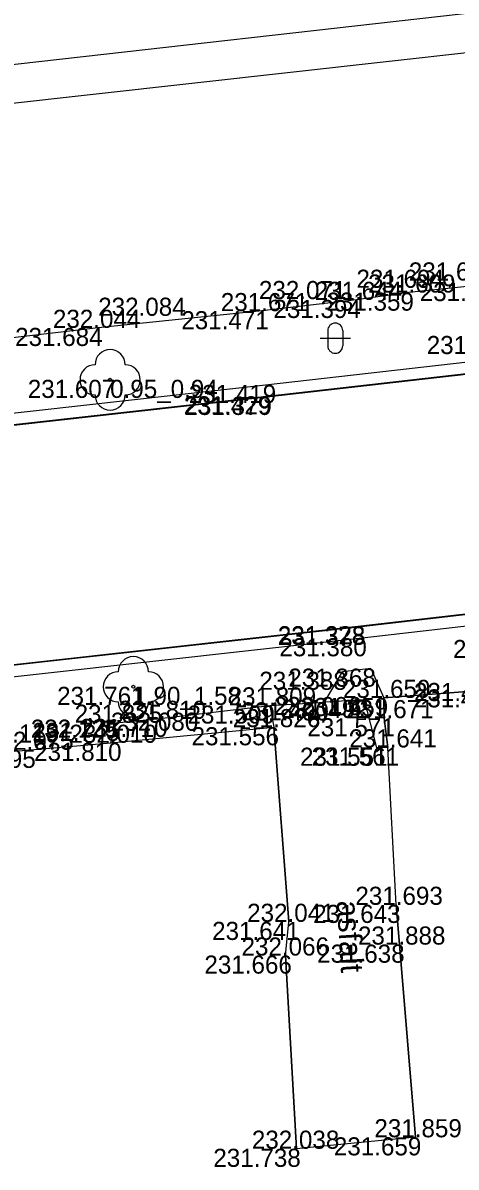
# Model space of a CAD drawing. Extents: x -599516 to -599132, y -1163668 to -1163119.
# Drawn here: x -599455.52 to -599448.33, y -1163526.84 to -1163507.88 of the extents above; entities that cross this region are included whole.
import ezdxf

# ---------------------------------------------------------------- set-up
doc = ezdxf.new("R2010")
doc.units = 0
for name, color, linetype in [('Bod-oznac1', 7, 'Continuous'), ('Bod-oznac2', 7, 'Continuous'), ('Bod-oznac3', 7, 'Continuous'), ('Bod-vyska1', 7, 'Continuous'), ('Bod-vyska2', 7, 'Continuous'), ('Bod-vyska3', 7, 'Continuous'), ('Z_cela-hrobu-dolni-linie', 7, 'Continuous'), ('Z_cela-hrobu-horni-linie', 7, 'Continuous'), ('Z_chodnik', 7, 'Continuous'), ('Z_komunikace', 7, 'Continuous'), ('Z_kultury-znacky', 7, 'Continuous'), ('Z_obvod-kmene-spodek-ve-vysce1_2m', 7, 'Continuous'), ('Z_popis-budov-povrchu', 7, 'Continuous'), ('Z_povrchy-rozhrani-typu', 7, 'Continuous'), ('Z_stromy-kere', 7, 'Continuous'), ('Z_zdi-ohradni', 7, 'Continuous'), ('Z_zpevnene-plochy', 7, 'Continuous')]:
    doc.layers.add(name, color=color, linetype=linetype)

msp = doc.modelspace()

# ---------------------------------------------------------------- linework, layer by layer
at = {"layer": 'Bod-oznac1'}
for p, q in [((-599449.119, -1163512.348), (-599449.119, -1163512.348)), ((-599449.987, -1163512.469), (-599449.987, -1163512.469)), ((-599451.605, -1163512.656), (-599451.605, -1163512.656)), ((-599454.27, -1163512.933), (-599454.27, -1163512.933)), ((-599454.072, -1163513.794), (-599454.072, -1163513.794)), ((-599451.495, -1163513.878), (-599451.495, -1163513.878)), ((-599451.473, -1163514.066), (-599451.473, -1163514.066)), ((-599451.472, -1163514.076), (-599451.472, -1163514.076)), ((-599449.913, -1163517.876), (-599449.913, -1163517.876)), ((-599449.912, -1163517.886), (-599449.912, -1163517.886)), ((-599449.89, -1163518.075), (-599449.89, -1163518.075)), ((-599450.22, -1163518.631), (-599450.22, -1163518.631)), ((-599449.751, -1163518.579), (-599449.751, -1163518.579)), ((-599453.687, -1163518.881), (-599453.687, -1163518.881)), ((-599451.425, -1163519.19), (-599451.425, -1163519.19)), ((-599450.52, -1163519.138), (-599450.52, -1163519.138)), ((-599449.856, -1163519.099), (-599449.856, -1163519.099)), ((-599449.534, -1163519.065), (-599449.534, -1163519.065)), ((-599453.297, -1163519.412), (-599453.297, -1163519.412)), ((-599449.527, -1163519.401), (-599449.527, -1163519.401)), ((-599453.972, -1163519.477), (-599453.972, -1163519.477)), ((-599451.356, -1163519.55), (-599451.356, -1163519.55)), ((-599454.061, -1163519.809), (-599454.061, -1163519.809)), ((-599455.388, -1163519.925), (-599455.388, -1163519.925)), ((-599449.649, -1163519.89), (-599449.649, -1163519.89)), ((-599449.469, -1163519.886), (-599449.469, -1163519.886)), ((-599449.328, -1163522.494), (-599449.328, -1163522.494)), ((-599451.107, -1163522.776), (-599451.107, -1163522.776)), ((-599449.273, -1163523.153), (-599449.273, -1163523.153)), ((-599451.165, -1163523.334), (-599451.165, -1163523.334)), ((-599449.007, -1163526.346), (-599449.007, -1163526.346)), ((-599450.982, -1163526.536), (-599450.982, -1163526.536))]:
    msp.add_line(p, q, dxfattribs=at)
at = {"layer": 'Bod-oznac2'}
for p, q in [((-599449.119, -1163512.348), (-599449.119, -1163512.348)), ((-599449.987, -1163512.469), (-599449.987, -1163512.469)), ((-599451.605, -1163512.656), (-599451.605, -1163512.656)), ((-599454.27, -1163512.933), (-599454.27, -1163512.933)), ((-599451.425, -1163519.19), (-599451.425, -1163519.19)), ((-599449.534, -1163519.065), (-599449.534, -1163519.065)), ((-599453.297, -1163519.412), (-599453.297, -1163519.412)), ((-599449.527, -1163519.401), (-599449.527, -1163519.401)), ((-599453.972, -1163519.477), (-599453.972, -1163519.477)), ((-599451.356, -1163519.55), (-599451.356, -1163519.55)), ((-599454.061, -1163519.809), (-599454.061, -1163519.809)), ((-599455.388, -1163519.925), (-599455.388, -1163519.925)), ((-599449.469, -1163519.886), (-599449.469, -1163519.886)), ((-599449.328, -1163522.494), (-599449.328, -1163522.494)), ((-599451.107, -1163522.776), (-599451.107, -1163522.776)), ((-599449.273, -1163523.153), (-599449.273, -1163523.153)), ((-599451.165, -1163523.334), (-599451.165, -1163523.334)), ((-599449.007, -1163526.346), (-599449.007, -1163526.346)), ((-599450.982, -1163526.536), (-599450.982, -1163526.536))]:
    msp.add_line(p, q, dxfattribs=at)
at = {"layer": 'Bod-oznac3'}
for p, q in [((-599449.119, -1163512.348), (-599449.119, -1163512.348)), ((-599449.987, -1163512.469), (-599449.987, -1163512.469)), ((-599451.605, -1163512.656), (-599451.605, -1163512.656)), ((-599454.27, -1163512.933), (-599454.27, -1163512.933)), ((-599451.356, -1163519.55), (-599451.356, -1163519.55)), ((-599454.061, -1163519.809), (-599454.061, -1163519.809)), ((-599455.388, -1163519.925), (-599455.388, -1163519.925))]:
    msp.add_line(p, q, dxfattribs=at)
at = {"layer": 'Z_cela-hrobu-dolni-linie'}
for points in [[(-599435.23, -1163510.833), (-599438.008, -1163511.099), (-599439.418, -1163511.294), (-599442.084, -1163511.555), (-599442.667, -1163511.633), (-599443.058, -1163511.684), (-599443.507, -1163511.738), (-599444.573, -1163511.832), (-599445.156, -1163511.901), (-599446.188, -1163512.018), (-599447.56, -1163512.189), (-599449.119, -1163512.348), (-599449.987, -1163512.469), (-599451.605, -1163512.656), (-599454.27, -1163512.933), (-599458.25, -1163513.395), (-599461.066, -1163513.751), (-599462.144, -1163513.815), (-599462.685, -1163513.906), (-599463.788, -1163514.036), (-599466.491, -1163514.331), (-599469.24, -1163514.642)], [(-599429.704, -1163517.085), (-599432.337, -1163517.351), (-599434.997, -1163517.633), (-599436.025, -1163517.754), (-599436.651, -1163517.829), (-599437.614, -1163517.946), (-599438.73, -1163518.122), (-599439.095, -1163518.16), (-599440.238, -1163518.293), (-599441.648, -1163518.432), (-599442.872, -1163518.558), (-599444.321, -1163518.689), (-599445.506, -1163518.817), (-599445.475, -1163519.079), (-599446.807, -1163519.152), (-599446.846, -1163518.718), (-599447.622, -1163518.817), (-599447.636, -1163518.922), (-599449.534, -1163519.065)], [(-599470.95, -1163521.715), (-599470.845, -1163521.668), (-599468.442, -1163521.357), (-599465.826, -1163521.125), (-599465.571, -1163521.078), (-599463.171, -1163520.827), (-599460.607, -1163520.496), (-599459.301, -1163520.349), (-599457.939, -1163520.208), (-599457.051, -1163520.089), (-599456.367, -1163520.004), (-599455.388, -1163519.925), (-599454.061, -1163519.809), (-599451.356, -1163519.55)]]:
    msp.add_lwpolyline(points, dxfattribs=at)
at = {"layer": 'Z_cela-hrobu-horni-linie'}
msp.add_line((-599451.165, -1163523.334), (-599450.982, -1163526.536), dxfattribs=at)
for points in [[(-599447.56, -1163512.189), (-599449.119, -1163512.348), (-599449.119, -1163512.348), (-599449.987, -1163512.469), (-599449.987, -1163512.469), (-599451.605, -1163512.656), (-599451.605, -1163512.656), (-599454.27, -1163512.933), (-599454.27, -1163512.933), (-599458.25, -1163513.395)], [(-599449.007, -1163526.346), (-599449.273, -1163523.153), (-599449.328, -1163522.494), (-599449.469, -1163519.886), (-599449.527, -1163519.401), (-599449.534, -1163519.065), (-599447.636, -1163518.922)], [(-599470.845, -1163521.668), (-599468.442, -1163521.357), (-599468.442, -1163521.357), (-599465.826, -1163521.125), (-599465.826, -1163521.125), (-599465.571, -1163521.078), (-599463.171, -1163520.827), (-599463.171, -1163520.827), (-599460.607, -1163520.496), (-599460.607, -1163520.496), (-599459.301, -1163520.349), (-599459.301, -1163520.349), (-599457.939, -1163520.208), (-599457.939, -1163520.208), (-599457.051, -1163520.089), (-599457.051, -1163520.089), (-599456.367, -1163520.004), (-599456.367, -1163520.004), (-599455.388, -1163519.925), (-599455.388, -1163519.925), (-599454.061, -1163519.809), (-599454.061, -1163519.809), (-599451.356, -1163519.55), (-599451.107, -1163522.776)]]:
    msp.add_lwpolyline(points, dxfattribs=at)
at = {"layer": 'Z_chodnik'}
for p, q in [((-599451.107, -1163522.776), (-599451.356, -1163519.55)), ((-599449.328, -1163522.494), (-599449.469, -1163519.886))]:
    msp.add_line(p, q, dxfattribs=at)
for points in [[(-599451.425, -1163519.19), (-599450.52, -1163519.138)], [(-599449.534, -1163519.065), (-599449.527, -1163519.401), (-599449.469, -1163519.886)], [(-599449.328, -1163522.494), (-599449.273, -1163523.153), (-599449.007, -1163526.346), (-599450.982, -1163526.536), (-599451.165, -1163523.334), (-599451.107, -1163522.776)]]:
    msp.add_lwpolyline(points, dxfattribs=at)
at = {"layer": 'Z_komunikace'}
for points in [[(-599473.086, -1163516.534), (-599466.549, -1163515.844), (-599459.082, -1163514.927), (-599451.472, -1163514.076), (-599444.032, -1163513.231), (-599437.09, -1163512.446), (-599427.751, -1163511.414), (-599421.407, -1163510.664)], [(-599421.581, -1163514.662), (-599428.36, -1163515.423), (-599434.819, -1163516.148), (-599441.683, -1163516.929), (-599449.913, -1163517.876), (-599458.749, -1163518.857), (-599467.027, -1163519.79), (-599473.501, -1163520.532), (-599473.927, -1163520.461), (-599474.378, -1163520.597), (-599474.641, -1163520.812), (-599479.573, -1163521.271)]]:
    msp.add_lwpolyline(points, dxfattribs=at)
at = {"layer": 'Z_kultury-znacky'}
for p, q in [((-599450.463, -1163512.978), (-599450.463, -1163513.228)), ((-599450.213, -1163512.978), (-599450.213, -1163513.228)), ((-599450.588, -1163513.103), (-599450.088, -1163513.103))]:
    msp.add_line(p, q, dxfattribs=at)
for centre, start, end in [((-599450.339, -1163512.979), 0, 180), ((-599450.339, -1163513.229), 180, 0)]:
    msp.add_arc(centre, 0.125, start, end, dxfattribs=at)
at = {"layer": 'Z_povrchy-rozhrani-typu'}
for p, q in [((-599450.52, -1163519.138), (-599450.22, -1163518.631)), ((-599449.751, -1163518.579), (-599449.534, -1163519.065)), ((-599449.856, -1163519.099), (-599450.52, -1163519.138))]:
    msp.add_line(p, q, dxfattribs=at)
for points in [[(-599449.751, -1163518.579), (-599450.22, -1163518.631)], [(-599449.469, -1163519.886), (-599449.649, -1163519.89), (-599449.856, -1163519.099)]]:
    msp.add_lwpolyline(points, dxfattribs=at)
at = {"layer": 'Z_stromy-kere'}
for centre in [(-599454.072, -1163513.794), (-599453.687, -1163518.881)]:
    msp.add_circle(centre, 0.025, dxfattribs=at)
for centre, start, end in [((-599454.072, -1163513.544), 0, 180), ((-599454.322, -1163513.794), 90, 270), ((-599453.822, -1163513.794), 270, 90), ((-599454.072, -1163514.044), 180, 0), ((-599453.687, -1163518.631), 0, 180), ((-599453.937, -1163518.881), 90, 270), ((-599453.437, -1163518.881), 270, 90), ((-599453.687, -1163519.131), 180, 0)]:
    msp.add_arc(centre, 0.25, start, end, dxfattribs=at)
at = {"layer": 'Z_zdi-ohradni'}
for p, q in [((-599421.833, -1163504.754), (-599479.244, -1163511.228)), ((-599479.185, -1163511.843), (-599421.751, -1163505.409))]:
    msp.add_line(p, q, dxfattribs=at)
at = {"layer": 'Z_zpevnene-plochy'}
for points in [[(-599473.087, -1163516.524), (-599473.107, -1163516.335), (-599466.572, -1163515.646), (-599459.106, -1163514.729), (-599451.495, -1163513.878), (-599444.055, -1163513.033), (-599437.113, -1163512.248), (-599427.774, -1163511.216), (-599421.459, -1163510.469), (-599421.021, -1163510.284), (-599420.396, -1163509.389), (-599420.24, -1163509.498)], [(-599473.087, -1163516.524), (-599466.55, -1163515.834), (-599459.083, -1163514.917), (-599451.473, -1163514.066), (-599444.033, -1163513.221), (-599437.091, -1163512.436), (-599427.752, -1163511.404), (-599421.41, -1163510.654), (-599420.897, -1163510.438), (-599420.24, -1163509.498)], [(-599419.671, -1163519.873), (-599419.717, -1163516.476), (-599420.045, -1163515.835), (-599420.256, -1163515.089), (-599420.887, -1163514.692), (-599421.581, -1163514.672), (-599428.359, -1163515.433), (-599434.818, -1163516.158), (-599441.682, -1163516.939), (-599449.912, -1163517.886), (-599458.748, -1163518.867), (-599467.026, -1163519.8), (-599473.501, -1163520.542), (-599473.926, -1163520.471), (-599474.373, -1163520.606), (-599474.637, -1163520.822), (-599479.572, -1163521.281), (-599480.282, -1163521.415), (-599480.802, -1163521.956), (-599481.292, -1163522.751)], [(-599419.671, -1163519.873), (-599419.861, -1163519.876), (-599419.906, -1163516.524), (-599420.223, -1163515.904), (-599420.418, -1163515.211), (-599420.944, -1163514.88), (-599421.573, -1163514.862), (-599428.338, -1163515.622), (-599434.796, -1163516.347), (-599441.66, -1163517.128), (-599449.89, -1163518.075), (-599458.727, -1163519.056), (-599467.004, -1163519.989), (-599473.506, -1163520.734), (-599473.914, -1163520.666), (-599474.282, -1163520.777), (-599474.562, -1163521.005), (-599479.545, -1163521.469), (-599480.187, -1163521.591), (-599480.651, -1163522.073), (-599481.13, -1163522.851), (-599481.292, -1163522.751)], [(-599454.061, -1163519.809), (-599453.972, -1163519.477), (-599453.297, -1163519.412), (-599451.425, -1163519.19), (-599451.356, -1163519.55)], [(-599454.061, -1163519.809), (-599453.972, -1163519.477), (-599453.297, -1163519.412), (-599451.425, -1163519.19), (-599451.356, -1163519.55), (-599451.356, -1163519.55)]]:
    msp.add_lwpolyline(points, dxfattribs=at)

# ---------------------------------------------------------------- texts
at = {"layer": 'Bod-vyska1'}
for s, p in [('231.353', (-599448.938, -1163512.489)), ('231.359', (-599450.485, -1163512.648)), ('231.394', (-599451.365, -1163512.769)), ('231.471', (-599452.892, -1163512.956)), ('231.684', (-599455.648, -1163513.233)), ('231.216', (-599448.822, -1163513.367)), ('231.607', (-599455.438, -1163514.094)), ('231.419', (-599452.769, -1163514.178)), ('231.429', (-599452.851, -1163514.366)), ('231.379', (-599452.84, -1163514.376)), ('231.378', (-599451.291, -1163518.186)), ('231.328', (-599451.291, -1163518.176)), ('231.380', (-599451.266, -1163518.375)), ('231.235', (-599448.386, -1163518.404)), ('231.388', (-599451.598, -1163518.931)), ('231.368', (-599451.117, -1163518.879)), ('231.444', (-599449.034, -1163519.117)), ('231.761', (-599454.951, -1163519.181)), ('231.445', (-599449.036, -1163519.222)), ('231.509', (-599452.789, -1163519.49)), ('231.490', (-599451.896, -1163519.438)), ('231.492', (-599451.234, -1163519.399)), ('231.459', (-599450.912, -1163519.365)), ('231.710', (-599454.571, -1163519.712)), ('231.571', (-599450.802, -1163519.701)), ('231.745', (-599455.363, -1163519.777)), ('231.556', (-599452.722, -1163519.85)), ('231.810', (-599455.333, -1163520.109)), ('231.795', (-599456.756, -1163520.225)), ('231.551', (-599450.923, -1163520.19)), ('231.561', (-599450.731, -1163520.186)), ('231.643', (-599450.706, -1163522.794)), ('231.641', (-599452.381, -1163523.076)), ('231.638', (-599450.639, -1163523.453)), ('231.666', (-599452.509, -1163523.634)), ('231.659', (-599450.362, -1163526.646)), ('231.738', (-599452.361, -1163526.836))]:
    msp.add_text(s, height=0.3, dxfattribs=at).set_placement(p)
at = {"layer": 'Bod-vyska2'}
for s, p in [('231.644', (-599450.681, -1163512.469)), ('231.609', (-599449.795, -1163512.348)), ('231.671', (-599452.237, -1163512.656)), ('232.044', (-599455.021, -1163512.933)), ('231.659', (-599450.211, -1163519.065)), ('231.809', (-599452.107, -1163519.19)), ('231.825', (-599454.661, -1163519.477)), ('231.810', (-599453.933, -1163519.412)), ('231.826', (-599452.039, -1163519.55)), ('231.671', (-599450.159, -1163519.401)), ('232.075', (-599456.129, -1163519.925)), ('232.010', (-599454.748, -1163519.809)), ('231.641', (-599450.106, -1163519.886)), ('231.693', (-599450.005, -1163522.494)), ('232.041', (-599451.8, -1163522.776)), ('231.888', (-599449.962, -1163523.153)), ('232.066', (-599451.893, -1163523.334)), ('231.859', (-599449.69, -1163526.346)), ('232.038', (-599451.722, -1163526.536))]:
    msp.add_text(s, height=0.3, dxfattribs=at).set_placement(p)
at = {"layer": 'Bod-vyska3'}
for s, p in [('231.659', (-599449.119, -1163512.148)), ('231.694', (-599449.987, -1163512.269)), ('232.071', (-599451.605, -1163512.456)), ('232.084', (-599454.27, -1163512.733)), ('232.006', (-599451.356, -1163519.35)), ('232.125', (-599455.388, -1163519.725)), ('232.080', (-599454.061, -1163519.609)), ('232.119', (-599456.367, -1163519.804))]:
    msp.add_text(s, height=0.3, dxfattribs=at).set_placement(p)
at = {"layer": 'Z_obvod-kmene-spodek-ve-vysce1_2m'}
for s, p in [('0.95_0.94', (-599454.072, -1163514.094)), ('1.90_1.58', (-599453.687, -1163519.181))]:
    msp.add_text(s, height=0.3, dxfattribs=at).set_placement(p)
at = {"layer": 'Z_popis-budov-povrchu'}
msp.add_text('asfalt', height=0.375, rotation=273.4503, dxfattribs=at).set_placement((-599450.314, -1163522.431))

doc.saveas('drawing.dxf')
